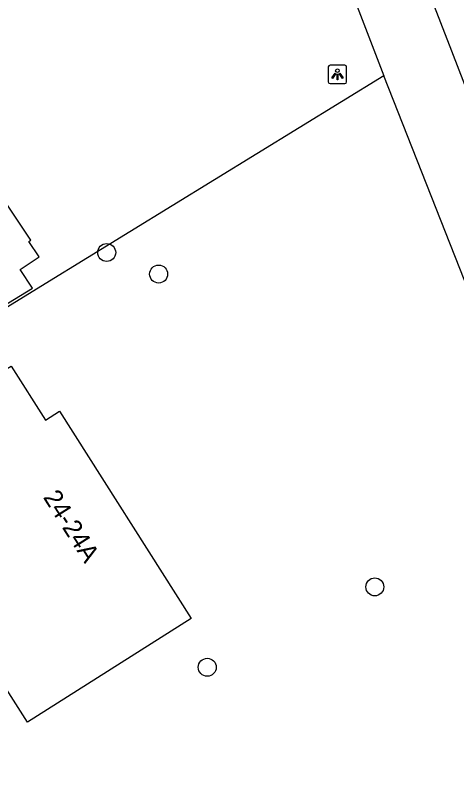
# Model space of a CAD drawing. Extents: x 161087 to 161922, y 382574 to 383873.
# Drawn here: x 161740.93 to 161764.95, y 382620.31 to 382661.41 of the extents above; entities that cross this region are included whole.
import ezdxf

# ---------------------------------------------------------------- set-up
doc = ezdxf.new("R2010")
doc.units = 0
for name, color, linetype in [('IMGEO_Boom', 7, 'Continuous'), ('IMGEO_Erf', 7, 'Continuous'), ('IMGEO_Hek', 7, 'Continuous'), ('IMGEO_Lichtpunt', 7, 'Continuous'), ('IMGEO_Pand', 7, 'Continuous'), ('IMGEO_Pand_nummerreeks', 7, 'Continuous'), ('IMGEO_Voetpad_open', 7, 'Continuous')]:
    doc.layers.add(name, color=color, linetype=linetype)

msp = doc.modelspace()

# ---------------------------------------------------------------- linework, layer by layer
at = {"layer": 'IMGEO_Boom'}
for centre in [(161745.912, 382648.499), (161748.737, 382647.329), (161760.487, 382630.316), (161751.378, 382625.943)]:
    msp.add_circle(centre, 0.489, dxfattribs=at)
at = {"layer": 'IMGEO_Erf'}
msp.add_lwpolyline([(161760.971, 382658.101), (161742.576, 382646.789), (161704.187, 382623.185), (161704.022, 382623.425)], dxfattribs=at)
at = {"layer": 'IMGEO_Hek'}
msp.add_lwpolyline([(161760.971, 382658.101), (161742.576, 382646.789)], dxfattribs=at)
at = {"layer": 'IMGEO_Lichtpunt'}
for p, q in [((161757.957, 382658.59), (161757.957, 382657.783)), ((161757.957, 382658.59), (161757.957, 382657.783)), ((161758.859, 382658.685), (161758.051, 382658.685)), ((161758.859, 382658.685), (161758.051, 382658.685)), ((161758.953, 382657.783), (161758.953, 382658.59)), ((161758.953, 382657.783), (161758.953, 382658.59)), ((161758.051, 382657.689), (161758.859, 382657.689)), ((161758.051, 382657.689), (161758.859, 382657.689))]:
    msp.add_line(p, q, dxfattribs=at)
for points in [[(161758.331, 382658.254), (161758.37, 382658.226), (161758.182, 382657.964), (161758.144, 382657.991), (161758.331, 382658.254)], [(161758.433, 382658.206), (161758.48, 382658.206), (161758.48, 382657.884), (161758.433, 382657.884), (161758.433, 382658.206)], [(161758.543, 382658.226), (161758.581, 382658.253), (161758.768, 382657.991), (161758.729, 382657.963), (161758.543, 382658.226)]]:
    msp.add_lwpolyline(points, dxfattribs=at)
msp.add_circle((161758.456, 382658.388), 0.0994, dxfattribs=at)
for centre, start, end in [((161758.051, 382658.59), 90, 180), ((161758.051, 382658.59), 90, 180), ((161758.859, 382658.59), 0, 90), ((161758.859, 382658.59), 0, 90), ((161758.051, 382657.783), 180, 270), ((161758.051, 382657.783), 180, 270), ((161758.859, 382657.783), 270, 0), ((161758.859, 382657.783), 270, 360)]:
    msp.add_arc(centre, 0.0946, start, end, dxfattribs=at)
at = {"layer": 'IMGEO_Pand'}
for points in [[(161729.232, 382638.832), (161741.875, 382646.56), (161741.213, 382647.581), (161742.234, 382648.258), (161741.678, 382649.096), (161741.783, 382649.168), (161738.683, 382653.795)], [(161741.604, 382622.95), (161740.588, 382624.551), (161738.551, 382627.76), (161735.712, 382626.357), (161732.093, 382632.523), (161731.239, 382632.055), (161729.226, 382635.638), (161740.719, 382642.317), (161742.584, 382639.378), (161743.349, 382639.864), (161750.5, 382628.596), (161741.604, 382622.95)]]:
    msp.add_lwpolyline(points, dxfattribs=at)
at = {"layer": 'IMGEO_Voetpad_open'}
for points in [[(161745.752, 382698.169), (161759.169, 382662.845), (161759.351, 382662.367), (161760.61, 382659.053), (161760.971, 382658.101)], [(161752.623, 382690.345), (161753.892, 382687.082), (161762.703, 382664.502), (161762.855, 382664.109), (161764.649, 382659.466), (161767.914, 382651.017), (161768.786, 382648.771)], [(161779.952, 382608.946), (161767.176, 382642.388), (161760.971, 382658.101)]]:
    msp.add_lwpolyline(points, dxfattribs=at)

# ---------------------------------------------------------------- texts
at = {"layer": 'IMGEO_Pand_nummerreeks'}
msp.add_text('24-24A', height=1, rotation=302.286, dxfattribs=at).set_placement((161742.43, 382635.19))

doc.saveas('drawing.dxf')
